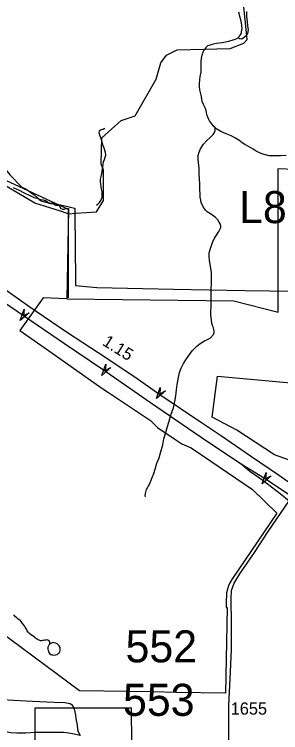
# Model space of a CAD drawing. Extents: x 2001466 to 2224147, y 644118 to 847247.
# Drawn here: x 2073348 to 2076073, y 751088 to 758441 of the extents above; entities that cross this region are included whole.
import ezdxf

# ---------------------------------------------------------------- set-up
doc = ezdxf.new("R2010")
doc.units = 0
for name, color, linetype in [('Exist Boundary Land Use Park State Division NC Parks and Recreation', 7, 'Continuous'), ('Exist Boundary Political City Limit New', 7, 'Continuous'), ('Exist Boundary Political City Limit Old', 7, 'Continuous'), ('Exist Hydrographic Misc Water Feature', 7, 'Continuous'), ('Exist Road Non-System Type 51', 7, 'Continuous'), ('Exist Road Primary Interstate Divided Center Attributed', 7, 'Continuous'), ('Exist Road Primary Interstate Mileage Hundredths English Label', 7, 'Continuous'), ('Exist Road Primary Interstate Structure Cantilever Sign Attributed CELL', 7, 'Continuous'), ('Exist Road Primary Interstate Structure Cantilever Sign Number Label', 7, 'Continuous'), ('Exist Road Primary Interstate Structure Ovrhead Sign Attributed CELL', 7, 'Continuous'), ('Exist Road Secondary Structure Standard Bridge Number Label', 7, 'Continuous'), ('Exist Road Secondary Type 51 Attributed', 7, 'Continuous'), ('Exist Road Secondary Type 51 Divided Attributed', 7, 'Continuous'), ('Exist Road Secondary Type 51 Number Label', 7, 'Continuous'), ('Map Preparation Boundary City Limit Buffer Line', 7, 'Continuous')]:
    doc.layers.add(name, color=color, linetype=linetype)

msp = doc.modelspace()

# ---------------------------------------------------------------- linework, layer by layer
at = {"layer": 'Exist Boundary Land Use Park State Division NC Parks and Recreation'}
msp.add_line((2073967.7, 756404.4), (2073972.7, 755721), dxfattribs=at)
for points in [[(2073238.1, 756877.9), (2073247.8, 756866.8), (2073304.3, 756793.7), (2073423.8, 756673.2), (2073457.5, 756658.5), (2073502.9, 756627.6), (2073550.2, 756592.6), (2073583.6, 756561.9), (2073613.1, 756537.3), (2073640.8, 756526.8), (2073682.6, 756513.9), (2073740.4, 756506.7), (2073802.2, 756493.5), (2073852, 756484.5), (2073893.8, 756473.6), (2073919.6, 756467.1), (2073967.4, 756456.1), (2073967.7, 756404.4)], [(2073972.7, 755721), (2073973.2, 755663.9), (2074190.3, 755645.2), (2074975.9, 755628.9), (2075706.2, 755615.2), (2076210.2, 755606.6)]]:
    msp.add_lwpolyline(points, dxfattribs=at)
at = {"layer": 'Exist Boundary Political City Limit New'}
for points in [[(2073886.2, 755527.5), (2075594.5, 755508.9), (2076047.5, 755393.7), (2076047.5, 756863.9), (2076935.4, 756827)], [(2073335.2, 756667.8), (2073396.6, 756641.8), (2073440.8, 756618.1), (2073512.2, 756582.6), (2073550.2, 756567), (2073579.2, 756558), (2073603.5, 756548.4), (2073615, 756545.2), (2073641.5, 756541.5), (2073651.2, 756539.4), (2073660.5, 756536.6), (2073666.4, 756534.2), (2073679.4, 756527), (2073685.1, 756523.1), (2073692.8, 756516.6), (2073702.4, 756509.9), (2073708.6, 756506.8), (2073716.5, 756504.2), (2073743.8, 756501), (2073752.9, 756499.2), (2073758.6, 756495.9), (2073762, 756492.7), (2073767.4, 756489.3), (2073773.2, 756487.1), (2073777.5, 756486.9), (2073785.8, 756488.3), (2073790.9, 756488.8), (2073795.8, 756488.6), (2073799.4, 756487.1), (2073806.8, 756481.4), (2073810.4, 756477.6), (2073812.8, 756473.2), (2073816.1, 756463.7), (2073818.4, 756459.5), (2073821.4, 756455.9), (2073824.5, 756453.7), (2073835.2, 756449.6), (2073841.4, 756448.1), (2073849.1, 756447.6), (2073856.9, 756448.6), (2073874.4, 756453.2), (2073882.2, 756454.9), (2073902.5, 756454.5), (2073902.4, 756447.5), (2073886.2, 755527.5)], [(2073335.2, 756667.8), (2073396.6, 756641.8), (2073440.8, 756618.1), (2073512.2, 756582.6), (2073550.2, 756567), (2073579.2, 756558), (2073603.5, 756548.4), (2073615, 756545.2), (2073641.5, 756541.5), (2073651.2, 756539.4), (2073660.5, 756536.6), (2073666.4, 756534.2), (2073679.4, 756527), (2073685.1, 756523.1), (2073692.8, 756516.6), (2073702.4, 756509.9), (2073708.6, 756506.8), (2073716.5, 756504.2), (2073743.8, 756501), (2073752.9, 756499.2), (2073758.6, 756495.9), (2073762, 756492.7), (2073767.4, 756489.3), (2073773.2, 756487.1), (2073777.5, 756486.9), (2073785.8, 756488.3), (2073790.9, 756488.8), (2073795.8, 756488.6), (2073799.4, 756487.1), (2073806.8, 756481.4), (2073810.4, 756477.6), (2073812.8, 756473.2), (2073816.1, 756463.7), (2073818.4, 756459.5), (2073821.4, 756455.9), (2073824.5, 756453.7), (2073835.2, 756449.6), (2073841.4, 756448.1), (2073849.1, 756447.6), (2073856.9, 756448.6), (2073874.4, 756453.2), (2073882.2, 756454.9), (2073902.5, 756454.5), (2073902.4, 756447.5), (2073886.2, 755527.5)], [(2073886.2, 755527.5), (2073642.9, 755539.6), (2073402.8, 755206), (2073695.8, 755000), (2074241.6, 754616.2), (2074312.2, 754568.9), (2074740.6, 754283), (2074812.6, 754211.4), (2075000, 754084.9), (2075061.8, 754043.2), (2075156, 754004.1), (2075360.2, 753867.1), (2075784.6, 753578.6), (2076033, 753334.1), (2075572.8, 752656.6), (2075552.6, 752622.7), (2075538, 752589.8), (2075527.8, 752557.4), (2075520.1, 752517.7), (2075517.6, 752484.2), (2075516.9, 752446.8), (2075514.4, 752369.3), (2075524.4, 752368.6), (2075509, 751492.8), (2075000, 751500.6), (2074765.1, 751504.2), (2074014.2, 751515.8), (2073188.5, 752126.3)], [(2076440.1, 753934.8), (2076343.8, 753811.8), (2076010.8, 753933.3), (2075624.5, 754184.6), (2075372.9, 754318.1), (2075425.5, 754737.8), (2076177.4, 754669.8), (2076730.9, 754619.6), (2076709.4, 754545.9), (2076684.4, 754465), (2076660.4, 754391.9), (2076640.4, 754333.8), (2076636.4, 754323), (2076624.1, 754290.9), (2076606.9, 754248.4), (2076588.6, 754206.2), (2076569.4, 754164.6), (2076549.1, 754123.4), (2076527.9, 754082.7), (2076505.8, 754042.4), (2076488.6, 754012.7), (2076470.9, 753983.2), (2076452.6, 753954), (2076440.1, 753934.8)], [(2074516.8, 750973.8), (2075042.4, 750799.2), (2075078.4, 750785.8), (2075493, 750631.6), (2075490.4, 750499.2), (2075000.9, 750681.2), (2074412.4, 750876.8), (2074120.9, 750973.6), (2073700.8, 750973.3), (2073561.5, 750973.2), (2073561.5, 750992.6), (2073561.2, 751341.1), (2074544.4, 751341.2), (2074545.1, 750973.8), (2074516.8, 750973.8)]]:
    msp.add_lwpolyline(points, dxfattribs=at)
at = {"layer": 'Exist Boundary Political City Limit Old'}
msp.add_lwpolyline([(2071039.5, 758322.9), (2072168.2, 758325.8), (2072179.6, 757387.9), (2072785.4, 757359.3), (2073236.8, 757039.1), (2073256.8, 756744.6), (2073896.9, 756447.2), (2073899.8, 755540.8)], dxfattribs=at)
at = {"layer": 'Exist Hydrographic Misc Water Feature'}
for p, q in [((2073556.2, 756509.2), (2073224.2, 756706.9)), ((2073887.5, 756403.2), (2073819.9, 756424.8)), ((2073898.8, 756399.6), (2073887.5, 756403.2)), ((2073898.8, 756399.6), (2073908.7, 756400.3)), ((2073908.7, 756400.3), (2073967.7, 756404.4)), ((2073967.7, 756404.4), (2073977.4, 756405.1)), ((2073977.4, 756405.1), (2074187.7, 756419.8))]:
    msp.add_line(p, q, dxfattribs=at)
for points in [[(2074187.7, 756419.8), (2074260.9, 756536.6), (2074259.9, 756845), (2074234.9, 756911.1), (2074241.9, 757176.8), (2074441, 757353.2), (2074582.9, 757402.7), (2074798, 757778.9), (2074848, 757945.2), (2074905.8, 758022.8), (2075013.9, 758079.6), (2075555.8, 758091.4), (2075696.9, 758147.6), (2075729.9, 758183), (2075669.9, 758791.3)], [(2075722.3, 758471.3), (2075722.8, 758453), (2075722.6, 758418.9), (2075729.3, 758367.2), (2075735.1, 758323.3), (2075739.6, 758283.3), (2075735.3, 758245), (2075723.4, 758225.2), (2075703.3, 758209.2), (2075677.4, 758188.8), (2075657.6, 758189), (2075649.4, 758189), (2075645.7, 758196.9), (2075641.6, 758202.8)], [(2075641.6, 758202.8), (2075645.5, 758210.7), (2075653.5, 758218.8), (2075663.7, 758231.1), (2075671.3, 758249), (2075673.1, 758262.9), (2075678.9, 758294.9), (2075677, 758326.8), (2075672.9, 758353), (2075665.1, 758385), (2075656.5, 758420.8), (2075648.7, 758454.8), (2075646.5, 758464.9)], [(2075329.7, 758121.9), (2075344, 758125.8), (2075363.5, 758134.2), (2075387.5, 758140.3), (2075415.8, 758146.1), (2075443.7, 758150.4), (2075475.9, 758152.4), (2075509.5, 758160.3), (2075541.9, 758168.4), (2075587.2, 758180.6), (2075619.6, 758190.7), (2075641.6, 758202.8)], [(2075402.3, 757282.5), (2075392.6, 757290), (2075364.3, 757324.4), (2075346.1, 757350.3), (2075334.4, 757371.9), (2075322.3, 757404.2), (2075315.9, 757431.9), (2075310, 757455.9), (2075299.9, 757483.8), (2075283.9, 757517.9), (2075271.6, 757549.7), (2075265.3, 757577.9), (2075259.5, 757613.7), (2075247.2, 757667.9), (2075243.1, 757699.7), (2075243.1, 757729.7), (2075246.8, 757769.8), (2075248.5, 757805.6), (2075258.9, 757847.8), (2075260.6, 757877.6), (2075260.2, 757921.9), (2075260.4, 757955.9), (2075262, 757993.8), (2075268.4, 758023.7), (2075279.8, 758057.6), (2075291.7, 758077.7), (2075299.9, 758085.8), (2075315.9, 758107.7), (2075329.7, 758121.9)], [(2074187.1, 756488.7), (2074201.3, 756496.7), (2074218.9, 756516.7), (2074233.1, 756536.9), (2074239, 756553), (2074245.2, 756568.7), (2074246.8, 756594.8), (2074244.7, 756624.8), (2074236.5, 756672.6), (2074232.4, 756706.9), (2074230.2, 756724.7), (2074230.2, 756754.7), (2074236.1, 756782.6), (2074244.1, 756812.6), (2074246, 756836.7), (2074250.1, 756860.8), (2074251.9, 756882.9), (2074255.8, 756903), (2074259.9, 756932.8), (2074269.8, 756956.8), (2074277.8, 756978.7), (2074283.5, 757001), (2074281.4, 757026.9), (2074267.1, 757070.8), (2074257.5, 757096.6), (2074250.9, 757118.7), (2074243.1, 757150.7), (2074225.1, 757192.8), (2074218.9, 757214.4), (2074216.7, 757232.6), (2074218.7, 757244.5), (2074226.7, 757254.6), (2074232.6, 757258.6), (2074252.7, 757264.5), (2074256.4, 757266.8), (2074272.6, 757274.8)], [(2074688.3, 753502.9), (2074688.1, 753516.7), (2074690.1, 753536.7), (2074701.8, 753578.7), (2074737.9, 753645), (2074759.6, 753699), (2074775.6, 753741.2), (2074789.2, 753786.9), (2074807, 753845.1), (2074829.1, 753901), (2074842.9, 753953.3), (2074866.7, 754035.3), (2074878.4, 754095.1), (2074898, 754159.5), (2074908.1, 754199.4), (2074935.8, 754289.3), (2074953.6, 754349.4), (2074977.4, 754413.6), (2074991.5, 754477.6), (2075001.2, 754535.7), (2075006.7, 754597.8), (2075014.9, 754653.7), (2075028.7, 754723.5), (2075038.3, 754773.5), (2075054.1, 754817.7), (2075078.3, 754865.6), (2075110.1, 754914), (2075133.9, 754950), (2075167.5, 754996.1), (2075215.5, 755044), (2075261.2, 755078.5), (2075295, 755098.5), (2075325, 755112.6), (2075355.3, 755130.7), (2075387.3, 755164.8), (2075391.2, 755182.5), (2075391.2, 755200.7), (2075380.9, 755240.8), (2075376.6, 755256.4), (2075370.5, 755278.5), (2075366.6, 755312.8), (2075358.4, 755360.7), (2075362.1, 755490.7), (2075362.1, 755538.6), (2075361.5, 755626.3), (2075365.4, 755690.6), (2075367, 755752.4), (2075367, 755800.3), (2075359.2, 755842.5), (2075346.5, 755922.2), (2075342.6, 755968.3), (2075342.2, 755998.4), (2075356.3, 756044.5), (2075366.2, 756076.2), (2075376, 756106.4), (2075397.8, 756148.5), (2075417.8, 756182.4), (2075439.6, 756218.5), (2075453.7, 756244.7), (2075459.5, 756260.5), (2075459.5, 756276.7), (2075453.5, 756296.7), (2075445.5, 756314.6), (2075431.2, 756336.6), (2075405.3, 756362.4), (2075379.5, 756380.5), (2075355.3, 756398.4), (2075321.3, 756418.2), (2075302.8, 756438.4), (2075280.9, 756472.1), (2075260.8, 756514.1), (2075254.8, 756538.1), (2075248.7, 756569.9), (2075248.5, 756606), (2075246.6, 756644.1), (2075246, 756702.2), (2075242.1, 756762), (2075239.9, 756800), (2075237.6, 756867.7), (2075231.7, 756923.8), (2075229.4, 756961.9), (2075229.2, 756996), (2075239.5, 757031.7), (2075253.2, 757063.7), (2075285.2, 757112.1), (2075314.9, 757146.1), (2075350.8, 757180), (2075380.9, 757210.3), (2075396.5, 757232.3), (2075402.5, 757252.5), (2075402.5, 757270.3), (2075402.3, 757282.5)], [(2076131.2, 756994.7), (2076073.2, 756992.6), (2076031, 756992.5), (2075955.1, 756993.9), (2075905.3, 757007.9), (2075872.9, 757017.7), (2075821.2, 757041.7), (2075791, 757059.7), (2075742.9, 757089.3), (2075707.2, 757109.3), (2075679.1, 757127), (2075644.6, 757153.3), (2075612.6, 757174.8), (2075566.9, 757198.8), (2075514.4, 757218.4), (2075460.7, 757242.4), (2075420.5, 757266.4), (2075402.3, 757282.5)], [(2073819.9, 756424.8), (2073557.8, 756508.3), (2073556.2, 756509.2)], [(2073712, 751995.3), (2073712, 752007.1), (2073709.8, 752015.2), (2073705.7, 752023.1), (2073699.9, 752029.3), (2073689.9, 752035.2), (2073680, 752037.2), (2073670, 752035.4), (2073660.1, 752035.3), (2073645.8, 752031.4), (2073635.9, 752031.2), (2073623.8, 752029), (2073614, 752029.3), (2073607.9, 752031), (2073601.9, 752033.2), (2073591.9, 752037.1), (2073583.7, 752041.2), (2073574, 752049.2), (2073564, 752055.2), (2073554.1, 752065.2), (2073540, 752077.1), (2073523.8, 752086.8), (2073509.6, 752097.1), (2073501.8, 752103.1), (2073493.8, 752108.8), (2073487.9, 752116.9), (2073483.6, 752126.9), (2073475.8, 752138.7), (2073472.1, 752149), (2073465.8, 752156.8), (2073459.6, 752168.7), (2073449.8, 752180.8), (2073431.5, 752204.6), (2073423.9, 752216.8), (2073415.7, 752226.9), (2073409.4, 752234.7), (2073403.8, 752238.8), (2073387.4, 752250.6), (2073371.4, 752264.8), (2073359.5, 752274.8), (2073341.7, 752292.5)], [(2073712, 751995.3), (2073703.8, 751989.3), (2073695.8, 751977.2), (2073690.1, 751963.4), (2073690.3, 751953.3), (2073690.1, 751939.5), (2073692.1, 751931.5), (2073696.4, 751919.4), (2073700.3, 751909.1), (2073708.1, 751897.4), (2073720.4, 751889.4), (2073730.3, 751885.5), (2073742.4, 751883.3), (2073754.3, 751881.5), (2073768.2, 751883.4), (2073784.2, 751889.5), (2073792, 751893.6), (2073800.2, 751899.6), (2073808.4, 751907.4), (2073814.1, 751919.4), (2073816, 751933.4), (2073816, 751947.6), (2073816.2, 751959.3), (2073807.8, 751975.6), (2073804.1, 751981.4), (2073793.8, 751991.5), (2073786, 751997.6), (2073777.6, 752001.7), (2073768.2, 752005.5), (2073755.7, 752007.4), (2073744.2, 752009.2), (2073736.2, 752007.5), (2073726.2, 752005.4), (2073719.8, 752001.5), (2073712, 751995.3)]]:
    msp.add_lwpolyline(points, dxfattribs=at)
at = {"layer": 'Exist Road Non-System Type 51'}
for points in [[(2074021, 751058.7), (2073961.2, 751072), (2073905.4, 751081.1), (2073849.5, 751088.2), (2073779.6, 751089.7), (2073675.6, 751089.8), (2073567.5, 751088), (2073461.4, 751082.2), (2073371.4, 751082), (2073309.5, 751085.3), (2073279.6, 751091.9), (2073261.7, 751096.3), (2073247.9, 751104.5), (2073232.1, 751118.9), (2073222.5, 751137.1), (2073217.1, 751165.2), (2073218.8, 751249.1), (2073224.5, 751429)], [(2073224.5, 751429), (2073342.3, 751420.6), (2073534.1, 751408.7), (2073755.9, 751400.2), (2073863.8, 751396), (2073899.7, 751389.2), (2073919.6, 751384.8), (2073931.4, 751374.6), (2073949, 751356.2), (2073962.2, 751317.9), (2073973.2, 751267.7), (2073978.5, 751233.6), (2073989.1, 751163.4), (2073994.2, 751121.3), (2074001.7, 751095.1), (2074021, 751058.7)]]:
    msp.add_lwpolyline(points, dxfattribs=at)
at = {"layer": 'Exist Road Primary Interstate Divided Center Attributed'}
for points in [[(2076247.5, 753586.3), (2076060.8, 753716), (2075763.1, 753918.1), (2075467, 754122.6), (2075261.8, 754259.1), (2074835.8, 754544.7), (2074569, 754733), (2074204.5, 754975.3), (2073882.8, 755189.5), (2073497.3, 755451.8), (2073173.8, 755675.9), (2072856.9, 755882.6), (2072517.3, 756108.2), (2072172.3, 756344.7), (2071790.5, 756603.4), (2071591.9, 756737), (2071341.2, 756911), (2071214.4, 756996.9)], [(2071281.3, 756853.5), (2071761, 756522.5), (2071981.1, 756361.3), (2072134.3, 756255.9), (2072819.8, 755784.2), (2073234.9, 755499.1), (2073442.4, 755357.6), (2073860.9, 755071.6), (2074249.3, 754808.3), (2074740.9, 754469.3), (2075261.2, 754111.4), (2075652.8, 753850.3)], [(2075652.8, 753850.3), (2075907.8, 753694.4), (2076190.4, 753505)]]:
    msp.add_lwpolyline(points, dxfattribs=at)
at = {"layer": 'Exist Road Primary Interstate Structure Cantilever Sign Attributed CELL'}
for points in [[(2074334.9, 754824.5), (2074242.1, 754745.4), (2074282.9, 754860.3), (2074276.7, 754795.7)], [(2074893.2, 754587.2), (2074801, 754507.4), (2074840.9, 754622.6), (2074835.2, 754557.9)]]:
    msp.add_lwpolyline(points, close=True, dxfattribs=at)
at = {"layer": 'Exist Road Primary Interstate Structure Ovrhead Sign Attributed CELL'}
for points in [[(2073500.1, 755387.4), (2073408.6, 755306.9), (2073447.6, 755422.4), (2073442.4, 755357.6)], [(2075976.8, 753715.9), (2075885.6, 753635), (2075924.2, 753750.7), (2075919.2, 753685.9)]]:
    msp.add_lwpolyline(points, close=True, dxfattribs=at)
at = {"layer": 'Exist Road Secondary Type 51 Attributed'}
msp.add_lwpolyline([(2075489, 748704.7), (2075497.9, 748949), (2075494.7, 749325.1), (2075496.3, 749746.2), (2075507.6, 750013.5), (2075512.4, 750218.5), (2075535.8, 750515.6), (2075540.6, 750768), (2075543, 751094.2), (2075543.8, 751365.9), (2075560.7, 751711.4), (2075571.2, 751939.6), (2075571.2, 752206.2), (2075567.9, 752456.2), (2075568.7, 752544.8), (2075597.7, 752618.8), (2075655.6, 752715.5), (2075806.9, 752931.7), (2075946.9, 753148.3), (2076161, 753461.1)], dxfattribs=at)
at = {"layer": 'Exist Road Secondary Type 51 Divided Attributed'}
msp.add_lwpolyline([(2075665.1, 753842.4), (2075759.4, 753766.3), (2075890.6, 753671.3), (2076069.2, 753537.2), (2076161, 753461.1)], dxfattribs=at)
at = {"layer": 'Map Preparation Boundary City Limit Buffer Line'}
for points in [[(2073886.2, 755527.5), (2075594.5, 755508.9), (2076047.5, 755393.7), (2076047.5, 756863.9), (2076935.4, 756827)], [(2073335.2, 756667.8), (2073396.6, 756641.8), (2073440.8, 756618.1), (2073512.2, 756582.6), (2073550.2, 756567), (2073579.2, 756558), (2073603.5, 756548.4), (2073615, 756545.2), (2073641.5, 756541.5), (2073651.2, 756539.4), (2073660.5, 756536.6), (2073666.4, 756534.2), (2073679.4, 756527), (2073685.1, 756523.1), (2073692.8, 756516.6), (2073702.4, 756509.9), (2073708.6, 756506.8), (2073716.5, 756504.2), (2073743.8, 756501), (2073752.9, 756499.2), (2073758.6, 756495.9), (2073762, 756492.7), (2073767.4, 756489.3), (2073773.2, 756487.1), (2073777.5, 756486.9), (2073785.8, 756488.3), (2073790.9, 756488.8), (2073795.8, 756488.6), (2073799.4, 756487.1), (2073806.8, 756481.4), (2073810.4, 756477.6), (2073812.8, 756473.2), (2073816.1, 756463.7), (2073818.4, 756459.5), (2073821.4, 756455.9), (2073824.5, 756453.7), (2073835.2, 756449.6), (2073841.4, 756448.1), (2073849.1, 756447.6), (2073856.9, 756448.6), (2073874.4, 756453.2), (2073882.2, 756454.9), (2073902.5, 756454.5), (2073902.4, 756447.5), (2073886.2, 755527.5)], [(2073335.2, 756667.8), (2073396.6, 756641.8), (2073440.8, 756618.1), (2073512.2, 756582.6), (2073550.2, 756567), (2073579.2, 756558), (2073603.5, 756548.4), (2073615, 756545.2), (2073641.5, 756541.5), (2073651.2, 756539.4), (2073660.5, 756536.6), (2073666.4, 756534.2), (2073679.4, 756527), (2073685.1, 756523.1), (2073692.8, 756516.6), (2073702.4, 756509.9), (2073708.6, 756506.8), (2073716.5, 756504.2), (2073743.8, 756501), (2073752.9, 756499.2), (2073758.6, 756495.9), (2073762, 756492.7), (2073767.4, 756489.3), (2073773.2, 756487.1), (2073777.5, 756486.9), (2073785.8, 756488.3), (2073790.9, 756488.8), (2073795.8, 756488.6), (2073799.4, 756487.1), (2073806.8, 756481.4), (2073810.4, 756477.6), (2073812.8, 756473.2), (2073816.1, 756463.7), (2073818.4, 756459.5), (2073821.4, 756455.9), (2073824.5, 756453.7), (2073835.2, 756449.6), (2073841.4, 756448.1), (2073849.1, 756447.6), (2073856.9, 756448.6), (2073874.4, 756453.2), (2073882.2, 756454.9), (2073902.5, 756454.5), (2073902.4, 756447.5), (2073886.2, 755527.5)], [(2073886.2, 755527.5), (2073642.9, 755539.6), (2073402.8, 755206), (2073695.8, 755000), (2074241.6, 754616.2), (2074312.2, 754568.9), (2074740.6, 754283), (2074812.6, 754211.4), (2075000, 754084.9), (2075061.8, 754043.2), (2075156, 754004.1), (2075360.2, 753867.1), (2075784.6, 753578.6), (2076033, 753334.1), (2075572.8, 752656.6), (2075552.6, 752622.7), (2075538, 752589.8), (2075527.8, 752557.4), (2075520.1, 752517.7), (2075517.6, 752484.2), (2075516.9, 752446.8), (2075514.4, 752369.3), (2075524.4, 752368.6), (2075509, 751492.8), (2075000, 751500.6), (2074765.1, 751504.2), (2074014.2, 751515.8), (2073188.5, 752126.3)], [(2076440.1, 753934.8), (2076343.8, 753811.8), (2076010.8, 753933.3), (2075624.5, 754184.6), (2075372.9, 754318.1), (2075425.5, 754737.8), (2076177.4, 754669.8), (2076730.9, 754619.6), (2076709.4, 754545.9), (2076684.4, 754465), (2076660.4, 754391.9), (2076640.4, 754333.8), (2076636.4, 754323), (2076624.1, 754290.9), (2076606.9, 754248.4), (2076588.6, 754206.2), (2076569.4, 754164.6), (2076549.1, 754123.4), (2076527.9, 754082.7), (2076505.8, 754042.4), (2076488.6, 754012.7), (2076470.9, 753983.2), (2076452.6, 753954), (2076440.1, 753934.8)], [(2074516.8, 750973.8), (2075042.4, 750799.2), (2075078.4, 750785.8), (2075493, 750631.6), (2075490.4, 750499.2), (2075000.9, 750681.2), (2074412.4, 750876.8), (2074120.9, 750973.6), (2073700.8, 750973.3), (2073561.5, 750973.2), (2073561.5, 750992.6), (2073561.2, 751341.1), (2074544.4, 751341.2), (2074545.1, 750973.8), (2074516.8, 750973.8)]]:
    msp.add_lwpolyline(points, dxfattribs=at)

# ---------------------------------------------------------------- texts
at = {"layer": 'Exist Road Primary Interstate Mileage Hundredths English Label'}
msp.add_text('1.15', height=125, rotation=327.73478, dxfattribs=at).set_placement((2074239.7, 755061.9))
at = {"layer": 'Exist Road Primary Interstate Structure Cantilever Sign Number Label'}
msp.add_text('L892', height=328.08, dxfattribs=at).set_placement((2075647.9, 756304.1))
at = {"layer": 'Exist Road Secondary Structure Standard Bridge Number Label'}
for s, p in [('552', (2074485.9, 751807.6)), ('553', (2074459.9, 751259.8))]:
    msp.add_text(s, height=328.08, dxfattribs=at).set_placement(p)
at = {"layer": 'Exist Road Secondary Type 51 Number Label'}
msp.add_text('1655', height=125, dxfattribs=at).set_placement((2075562.2, 751272.2))

doc.saveas('drawing.dxf')
